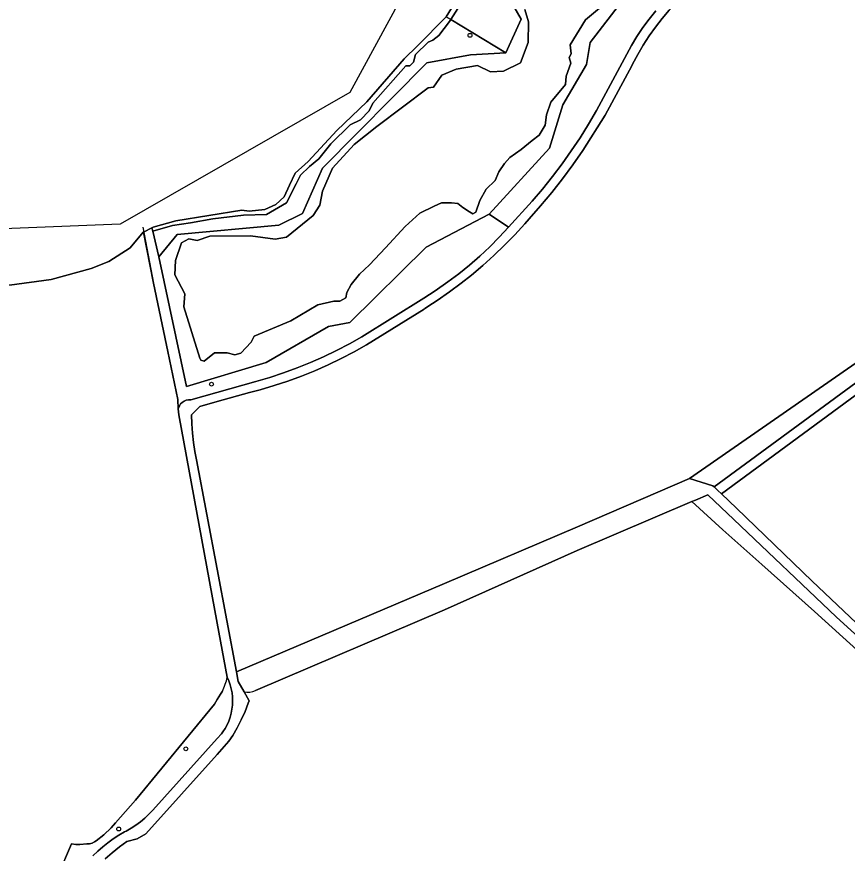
# Model space of a CAD drawing. Extents: x 160203 to 161530, y 379528 to 381797.
# Drawn here: x 160448.4 to 160662.1, y 380603.3 to 380818.5 of the extents above; entities that cross this region are included whole.
import ezdxf

# ---------------------------------------------------------------- set-up
doc = ezdxf.new("R2010")
doc.units = 0
for name, color, linetype in [('IMGEO_Boom', 7, 'Continuous'), ('IMGEO_Erf', 7, 'Continuous'), ('IMGEO_Grasland_agrarisch', 7, 'Continuous'), ('IMGEO_Grasland_overig', 7, 'Continuous'), ('IMGEO_Groenvoorziening', 7, 'Continuous'), ('IMGEO_Hek', 7, 'Continuous'), ('IMGEO_Houtwal', 7, 'Continuous'), ('IMGEO_Loofbos', 7, 'Continuous'), ('IMGEO_Meer_plas_ven_vijver', 7, 'Continuous'), ('IMGEO_Oever', 7, 'Continuous'), ('IMGEO_Waterloop', 7, 'Continuous')]:
    doc.layers.add(name, color=color, linetype=linetype)

msp = doc.modelspace()

# ---------------------------------------------------------------- linework, layer by layer
at = {"layer": 'IMGEO_Boom'}
for centre in [(160565.04, 380813.73), (160498.54, 380723.99), (160491.92, 380630.18), (160474.66, 380609.55)]:
    msp.add_circle(centre, 0.489, dxfattribs=at)
at = {"layer": 'IMGEO_Erf'}
msp.add_lwpolyline([(160671.92, 380726.79), (160629.71, 380695.79), (160633.59, 380692.1), (160653.08, 380673.31), (160667.68, 380659.51)], dxfattribs=at)
at = {"layer": 'IMGEO_Grasland_agrarisch'}
for points in [[(160616.27, 380820.21), (160614.46, 380818.07), (160612.74, 380815.85), (160611.12, 380813.56), (160609.6, 380811.2), (160608.18, 380808.78), (160606.86, 380806.3), (160606.66, 380805.89), (160599.85, 380793.2), (160594.06, 380784.07), (160591.49, 380780.41), (160588.83, 380776.82), (160586.07, 380773.3), (160583.22, 380769.86), (160580.28, 380766.5), (160579.14, 380765.24), (160576.56, 380762.44), (160573.9, 380759.72), (160571.14, 380757.08), (160568.31, 380754.53), (160565.4, 380752.07), (160562.8, 380750), (160559.74, 380747.72), (160556.62, 380745.53), (160555.42, 380744.74), (160553.43, 380743.45), (160553.21, 380743.31), (160538.44, 380734.1), (160535.2, 380732.28), (160531.89, 380730.56), (160528.54, 380728.95), (160525.14, 380727.45), (160521.68, 380726.05), (160518.19, 380724.77), (160514.66, 380723.61), (160511.09, 380722.56), (160508.27, 380721.82), (160500, 380719.51), (160495.53, 380718.26), (160493.42, 380716.11), (160493.45, 380713.74), (160493.61, 380711.36), (160493.88, 380709), (160494.27, 380706.65), (160494.72, 380704.56), (160500, 380676.39), (160504.94, 380650.02), (160558.46, 380672.68), (160592.72, 380687.25), (160621.5, 380699.73), (160666.36, 380730.85)], [(160502.58, 380648.6), (160500, 380662.54), (160490.1, 380716.12), (160490, 380717.6), (160489.85, 380720.04), (160487.28, 380732.37), (160483.61, 380750), (160481.08, 380763.13), (160480.97, 380763.07), (160477.64, 380759.08), (160472.15, 380755.57), (160467.54, 380753.71), (160457.32, 380750.88), (160446.56, 380749.44), (160436.7, 380749.57), (160431.61, 380749.9), (160424.75, 380748.62), (160421.7, 380738.22), (160400.37, 380648.35), (160396.02, 380628.13), (160394.31, 380619.35), (160391.59, 380603.41), (160387.52, 380579.57)], [(160686.77, 380642.05), (160685.06, 380643.7), (160683.83, 380644.81), (160681.71, 380643.69), (160680.77, 380643.4), (160679.6, 380643.4), (160677.41, 380643.27), (160677, 380643.61), (160677.2, 380644.36), (160666.38, 380654.67), (160665.46, 380654.82), (160653.65, 380665.52), (160640.16, 380677.59), (160630.09, 380686.48), (160622.14, 380693.79), (160592.64, 380681.2), (160558.49, 380665.9), (160509.85, 380645.18)], [(160424.14, 380518.65), (160428.14, 380527.02), (160433.17, 380538.35), (160447.27, 380570.12), (160448.17, 380572.15), (160451.97, 380581.04), (160462.53, 380605.74), (160463.61, 380605.59), (160464.7, 380605.56), (160466.46, 380605.75), (160467.14, 380605.77), (160467.8, 380605.92), (160468.42, 380606.22), (160468.83, 380606.52), (160470.87, 380608.07), (160472.73, 380609.82), (160473.88, 380611.11), (160478.95, 380616.97), (160499.27, 380641.66), (160500, 380642.86), (160500.84, 380644.25), (160501.33, 380645.05)], [(160506.92, 380644.83), (160508.21, 380642.54), (160508, 380641.94), (160507.16, 380639.78), (160506.21, 380637.67), (160505.15, 380635.61), (160503.99, 380633.61), (160503.03, 380632.13), (160500, 380628.75), (160481.66, 380608.29), (160479.38, 380607), (160476.79, 380606.36), (160474.85, 380604.96), (160472.99, 380603.46), (160471.2, 380601.86)]]:
    msp.add_lwpolyline(points, dxfattribs=at)
for centre, radius, start, end in [((160490.02, 380651.02), 12.79, 332.1321, 349.0739), ((160507.84, 380649.52), 4.78, 258.8695, 294.7929)]:
    msp.add_arc(centre, radius, start, end, dxfattribs=at)
at = {"layer": 'IMGEO_Grasland_overig'}
for points in [[(160612.81, 380820.04), (160611.1, 380817.92), (160609.48, 380815.72), (160607.96, 380813.45), (160606.55, 380811.11), (160597.62, 380794.41), (160595.54, 380790.87), (160593.37, 380787.4), (160591.09, 380783.99), (160588.71, 380780.65), (160586.24, 380777.38), (160583.67, 380774.19), (160581.01, 380771.07), (160574.98, 380764.35), (160572.58, 380761.79), (160570.1, 380759.31), (160567.54, 380756.92), (160564.89, 380754.62), (160562.17, 380752.41), (160559.37, 380750.29), (160556.1, 380747.99), (160553.15, 380746.09), (160537.24, 380736.2), (160534, 380734.38), (160530.71, 380732.67), (160527.37, 380731.06), (160523.98, 380729.57), (160520.54, 380728.18), (160517.06, 380726.91), (160513.54, 380725.74), (160509.98, 380724.7), (160493.23, 380719.97), (160492.64, 380719.98), (160492.05, 380719.87), (160491.51, 380719.64), (160491.01, 380719.31), (160490.6, 380718.89), (160490.27, 380718.39), (160490, 380717.6), (160490.1, 380716.12), (160500, 380662.54), (160502.58, 380648.6), (160503, 380647.63), (160503.35, 380646.64), (160503.63, 380645.62), (160503.82, 380644.58), (160503.94, 380643.53), (160503.98, 380642.47), (160503.93, 380641.42), (160503.81, 380640.37), (160503.61, 380639.33), (160503.33, 380638.31), (160502.98, 380637.32), (160502.55, 380636.35), (160502.04, 380635.42), (160501.47, 380634.53), (160501.09, 380634.01), (160500, 380632.79), (160483.48, 380614.38), (160482.45, 380613.34), (160481.37, 380612.34), (160480.24, 380611.41), (160479.05, 380610.54), (160477.83, 380609.74), (160476.56, 380609.01), (160476.14, 380608.79), (160474.68, 380607.93), (160473.25, 380607.01), (160471.87, 380606.02), (160470.54, 380604.96), (160469.26, 380603.84), (160468.03, 380602.67)], [(160471.2, 380601.86), (160472.99, 380603.46), (160474.85, 380604.96), (160476.79, 380606.36), (160479.38, 380607), (160481.66, 380608.29), (160500, 380628.75), (160503.03, 380632.13), (160503.99, 380633.61), (160505.15, 380635.61), (160506.21, 380637.67), (160507.16, 380639.78), (160508, 380641.94), (160508.21, 380642.54), (160506.92, 380644.83), (160505.42, 380647.48), (160504.94, 380650.02), (160500, 380676.39), (160494.72, 380704.56), (160494.27, 380706.65), (160493.88, 380709), (160493.61, 380711.36), (160493.45, 380713.74), (160493.42, 380716.11), (160495.53, 380718.26), (160500, 380719.51), (160508.27, 380721.82), (160511.09, 380722.56), (160514.66, 380723.61), (160518.19, 380724.77), (160521.68, 380726.05), (160525.14, 380727.45), (160528.54, 380728.95), (160531.89, 380730.56), (160535.2, 380732.28), (160538.44, 380734.1), (160553.21, 380743.31), (160553.43, 380743.45), (160555.42, 380744.74), (160556.62, 380745.53), (160559.74, 380747.72), (160562.8, 380750), (160565.4, 380752.07), (160568.31, 380754.53), (160571.14, 380757.08), (160573.9, 380759.72), (160576.56, 380762.44), (160579.14, 380765.24), (160580.28, 380766.5), (160583.22, 380769.86), (160586.07, 380773.3), (160588.83, 380776.82), (160591.49, 380780.41), (160594.06, 380784.07), (160599.85, 380793.2), (160606.66, 380805.89), (160606.86, 380806.3), (160608.18, 380808.78), (160609.6, 380811.2), (160611.12, 380813.56), (160612.74, 380815.85), (160614.46, 380818.07), (160616.27, 380820.21)]]:
    msp.add_lwpolyline(points, dxfattribs=at)
at = {"layer": 'IMGEO_Groenvoorziening'}
for points in [[(160669.82, 380728.32), (160676.73, 380740.67), (160681.71, 380751.04), (160694.11, 380778.56), (160715.12, 380824.33), (160722.04, 380842.77), (160720.34, 380842.84), (160718.62, 380836.68), (160700.37, 380796.74), (160686.67, 380765.25), (160666.36, 380730.85), (160621.5, 380699.73), (160627.53, 380697.86), (160627.87, 380697.54)], [(160574.27, 380809.25), (160560.08, 380817.8), (160559.76, 380817.29), (160557.04, 380813.67), (160555.45, 380812.46), (160554.31, 380811.96), (160551.06, 380808.77), (160550.51, 380806.86), (160549.59, 380805.86), (160548.52, 380805.86), (160540.05, 380796.26), (160539.09, 380794.34), (160536.84, 380792.02), (160534.22, 380790.7), (160529.25, 380785.83), (160526.11, 380781.92), (160523.76, 380780.01), (160521.4, 380777.72), (160520.29, 380775.55), (160517.82, 380770.61), (160512.66, 380767.62), (160506.73, 380767.44), (160498.88, 380766.52), (160493.13, 380765.49), (160488.48, 380764.82), (160483.44, 380763.32), (160484.99, 380756.77), (160489.68, 380762.46), (160515.83, 380764.86), (160521.91, 380767.87), (160527.11, 380779.57), (160553.97, 380806.69), (160565.18, 380808.73)], [(160574.98, 380764.35), (160569.95, 380767.71), (160553.79, 380759.22), (160534.12, 380739.87), (160528.6, 380738.83), (160512.63, 380729.57), (160492.09, 380723.43), (160484.99, 380756.77), (160483.44, 380763.32), (160483.22, 380764.23), (160481.08, 380763.13), (160483.61, 380750), (160487.28, 380732.37), (160489.85, 380720.04), (160490, 380717.6), (160490.27, 380718.39), (160490.6, 380718.89), (160491.01, 380719.31), (160491.51, 380719.64), (160492.05, 380719.87), (160492.64, 380719.98), (160493.23, 380719.97), (160509.98, 380724.7), (160513.54, 380725.74), (160517.06, 380726.91), (160520.54, 380728.18), (160523.98, 380729.57), (160527.37, 380731.06), (160530.71, 380732.67), (160534, 380734.38), (160537.24, 380736.2), (160553.15, 380746.09), (160556.1, 380747.99), (160559.37, 380750.29), (160562.17, 380752.41), (160564.89, 380754.62), (160567.54, 380756.92), (160570.1, 380759.31), (160572.58, 380761.79)], [(160629.71, 380695.79), (160671.92, 380726.79), (160669.82, 380728.32), (160627.87, 380697.54), (160628.81, 380696.65)], [(160623.04, 380694.18), (160622.14, 380693.79), (160630.09, 380686.48), (160640.16, 380677.59), (160653.65, 380665.52), (160665.46, 380654.82), (160666.38, 380654.67), (160677.2, 380644.36), (160677, 380643.61), (160677.41, 380643.27), (160679.6, 380643.4), (160680.77, 380643.4), (160681.71, 380643.69), (160679.32, 380645.87), (160659.26, 380664.16), (160632.89, 380689.2), (160626.22, 380695.53)]]:
    msp.add_lwpolyline(points, close=True, dxfattribs=at)
at = {"layer": 'IMGEO_Hek'}
for points in [[(160594.06, 380784.07), (160599.85, 380793.2), (160606.66, 380805.89), (160606.86, 380806.3), (160608.18, 380808.78), (160609.6, 380811.2), (160611.12, 380813.56), (160612.74, 380815.85), (160614.46, 380818.07), (160616.27, 380820.21), (160618.17, 380822.28), (160626.09, 380830.34), (160626.36, 380830.54), (160627.47, 380831.5), (160628.5, 380832.54), (160629.44, 380833.66), (160630.29, 380834.86), (160631.03, 380836.12), (160631.67, 380837.44), (160632.2, 380838.81), (160632.62, 380840.21), (160632.92, 380841.65), (160633.1, 380843.1), (160635.9, 380853.72)], [(160555.42, 380744.74), (160556.62, 380745.53), (160559.74, 380747.72), (160562.8, 380750), (160565.4, 380752.07), (160568.31, 380754.53), (160571.14, 380757.08), (160573.9, 380759.72), (160576.56, 380762.44), (160579.14, 380765.24), (160580.28, 380766.5), (160583.22, 380769.86), (160586.07, 380773.3), (160588.83, 380776.82), (160591.49, 380780.41), (160594.06, 380784.07)], [(160480.84, 380764.41), (160483.61, 380750), (160487.28, 380732.37)], [(160504.94, 380650.02), (160500, 380676.39), (160494.72, 380704.56), (160494.27, 380706.65), (160493.88, 380709), (160493.61, 380711.36), (160493.45, 380713.74), (160493.42, 380716.11), (160495.53, 380718.26), (160500, 380719.51), (160508.27, 380721.82), (160511.09, 380722.56), (160514.66, 380723.61), (160518.19, 380724.77), (160521.68, 380726.05), (160525.14, 380727.45), (160528.54, 380728.95), (160531.89, 380730.56), (160535.2, 380732.28), (160538.44, 380734.1), (160553.21, 380743.31), (160553.43, 380743.45), (160555.42, 380744.74)], [(160506.92, 380644.83), (160505.42, 380647.48), (160504.94, 380650.02)]]:
    msp.add_lwpolyline(points, dxfattribs=at)
at = {"layer": 'IMGEO_Houtwal'}
for points in [[(160672.96, 380654.7), (160667.68, 380659.51), (160653.08, 380673.31), (160633.59, 380692.1), (160629.71, 380695.79), (160628.81, 380696.65), (160627.87, 380697.54), (160627.53, 380697.86), (160621.5, 380699.73), (160592.72, 380687.25), (160558.46, 380672.68), (160504.94, 380650.02), (160505.42, 380647.48), (160506.92, 380644.83)], [(160509.85, 380645.18), (160558.49, 380665.9), (160592.64, 380681.2), (160622.14, 380693.79), (160623.04, 380694.18), (160626.22, 380695.53), (160632.89, 380689.2), (160659.26, 380664.16), (160679.32, 380645.87), (160681.71, 380643.69), (160683.83, 380644.81), (160672.96, 380654.7)]]:
    msp.add_lwpolyline(points, dxfattribs=at)
msp.add_arc((160507.84, 380649.52), 4.78, 258.8695, 294.7929, dxfattribs=at)
at = {"layer": 'IMGEO_Loofbos'}
for points in [[(160565.07, 380825.69), (160560.08, 380817.8), (160574.27, 380809.25), (160578.24, 380817.88), (160572.5, 380827.92)], [(160606.89, 380826.23), (160595.97, 380811.88), (160594.97, 380806.26), (160588.96, 380795.85), (160585.47, 380784.71), (160569.95, 380767.71), (160574.98, 380764.35), (160581.01, 380771.07), (160583.67, 380774.19), (160586.24, 380777.38), (160588.71, 380780.65), (160591.09, 380783.99), (160593.37, 380787.4), (160595.54, 380790.87), (160597.62, 380794.41), (160606.55, 380811.11), (160607.96, 380813.45), (160609.48, 380815.72), (160611.1, 380817.92), (160612.81, 380820.04)], [(160468.03, 380602.67), (160469.26, 380603.84), (160470.54, 380604.96), (160471.87, 380606.02), (160473.25, 380607.01), (160474.68, 380607.93), (160476.14, 380608.79), (160476.56, 380609.01), (160477.83, 380609.74), (160479.05, 380610.54), (160480.24, 380611.41), (160481.37, 380612.34), (160482.45, 380613.34), (160483.48, 380614.38), (160500, 380632.79), (160501.09, 380634.01), (160501.47, 380634.53), (160502.04, 380635.42), (160502.55, 380636.35), (160502.98, 380637.32), (160503.33, 380638.31), (160503.61, 380639.33), (160503.81, 380640.37), (160503.93, 380641.42), (160503.98, 380642.47), (160503.94, 380643.53), (160503.82, 380644.58), (160503.63, 380645.62), (160503.35, 380646.64), (160503, 380647.63), (160502.58, 380648.6)], [(160501.33, 380645.05), (160500.84, 380644.25), (160500, 380642.86), (160499.27, 380641.66), (160478.95, 380616.97), (160473.88, 380611.11), (160472.73, 380609.82), (160470.87, 380608.07), (160468.83, 380606.52), (160468.42, 380606.22), (160467.8, 380605.92), (160467.14, 380605.77), (160466.46, 380605.75), (160464.7, 380605.56), (160463.61, 380605.59), (160462.53, 380605.74), (160451.97, 380581.04)]]:
    msp.add_lwpolyline(points, dxfattribs=at)
msp.add_arc((160490.02, 380651.02), 12.79, 332.1321, 349.0739, dxfattribs=at)
at = {"layer": 'IMGEO_Meer_plas_ven_vijver'}
msp.add_lwpolyline([(160579.12, 380820.39), (160580.06, 380817.2), (160580.01, 380811.86), (160578.01, 380806.66), (160573.69, 380804.47), (160570.3, 380804.32), (160566.96, 380805.93), (160561.46, 380805.05), (160557.82, 380803.51), (160555.67, 380800.43), (160554.32, 380800.24), (160541.05, 380790.31), (160535.28, 380785.66), (160529.63, 380779.54), (160527.08, 380773.63), (160526.43, 380770.05), (160524.7, 380767.36), (160517.84, 380761.84), (160514.95, 380761.26), (160508.53, 380762.18), (160498.07, 380762.1), (160494.88, 380760.99), (160492.74, 380761.39), (160490.8, 380760.37), (160489.26, 380755.83), (160489.09, 380752.1), (160491.65, 380747.26), (160491.38, 380743.89), (160495.52, 380730.71), (160495.83, 380730.18), (160496.64, 380729.87), (160499.31, 380732.08), (160502.53, 380732.01), (160504.53, 380731.5), (160506.11, 380731.99), (160508.74, 380734.8), (160509.53, 380736.33), (160518.96, 380740.31), (160525.89, 380744.37), (160530.02, 380745.33), (160531.57, 380745.33), (160533.12, 380746.21), (160533.34, 380747.61), (160534.44, 380749.6), (160536.65, 380752.26), (160539.16, 380754.69), (160543.29, 380759.04), (160548.37, 380764.56), (160552.13, 380767.96), (160555.82, 380769.8), (160557.74, 380770.68), (160560.32, 380770.68), (160561.94, 380770.46), (160563.19, 380769.43), (160564.94, 380768.32), (160565.81, 380767.81), (160566.54, 380768.25), (160567.61, 380771.2), (160569.23, 380774.18), (160571.52, 380776.36), (160572.44, 380778.64), (160573.88, 380780.78), (160575.28, 380782.26), (160578.23, 380784.39), (160581.03, 380786.71), (160582.87, 380788.04), (160584.34, 380790.62), (160584.71, 380793.24), (160585.86, 380796.55), (160589.65, 380801.05), (160589.8, 380803.23), (160591.02, 380806.58), (160590.59, 380808.01), (160591.03, 380808.97), (160590.83, 380811.28), (160594.77, 380817.74), (160604, 380825.53)], dxfattribs=at)
at = {"layer": 'IMGEO_Oever'}
for points in [[(160572.66, 380859.61), (160570.2, 380848.65), (160569.34, 380845.24), (160567.17, 380839.34), (160565.73, 380834.26), (160563.85, 380828.36), (160561.42, 380822.56), (160558.91, 380818.5), (160560.08, 380817.8), (160565.07, 380825.69), (160568.72, 380839.58), (160569.42, 380842.53), (160572.59, 380852.67), (160574.89, 380860.51)], [(160572.5, 380827.92), (160578.24, 380817.88), (160574.27, 380809.25), (160565.18, 380808.73), (160553.97, 380806.69), (160527.11, 380779.57), (160521.91, 380767.87), (160515.83, 380764.86), (160489.68, 380762.46), (160484.99, 380756.77), (160492.09, 380723.43), (160512.63, 380729.57), (160528.6, 380738.83), (160534.12, 380739.87), (160553.79, 380759.22), (160569.95, 380767.71), (160585.47, 380784.71), (160588.96, 380795.85), (160594.97, 380806.26), (160595.97, 380811.88), (160606.89, 380826.23)], [(160604, 380825.53), (160594.77, 380817.74), (160590.83, 380811.28), (160591.03, 380808.97), (160590.59, 380808.01), (160591.02, 380806.58), (160589.8, 380803.23), (160589.65, 380801.05), (160585.86, 380796.55), (160584.71, 380793.24), (160584.34, 380790.62), (160582.87, 380788.04), (160581.03, 380786.71), (160578.23, 380784.39), (160575.28, 380782.26), (160573.88, 380780.78), (160572.44, 380778.64), (160571.52, 380776.36), (160569.23, 380774.18), (160567.61, 380771.2), (160566.54, 380768.25), (160565.81, 380767.81), (160564.94, 380768.32), (160563.19, 380769.43), (160561.94, 380770.46), (160560.32, 380770.68), (160557.74, 380770.68), (160555.82, 380769.8), (160552.13, 380767.96), (160548.37, 380764.56), (160543.29, 380759.04), (160539.16, 380754.69), (160536.65, 380752.26), (160534.44, 380749.6), (160533.34, 380747.61), (160533.12, 380746.21), (160531.57, 380745.33), (160530.02, 380745.33), (160525.89, 380744.37), (160518.96, 380740.31), (160509.53, 380736.33), (160508.74, 380734.8), (160506.11, 380731.99), (160504.53, 380731.5), (160502.53, 380732.01), (160499.31, 380732.08), (160496.64, 380729.87), (160495.83, 380730.18), (160495.52, 380730.71), (160491.38, 380743.89), (160491.65, 380747.26), (160489.09, 380752.1), (160489.26, 380755.83), (160490.8, 380760.37), (160492.74, 380761.39), (160494.88, 380760.99), (160498.07, 380762.1), (160508.53, 380762.18), (160514.95, 380761.26), (160517.84, 380761.84), (160524.7, 380767.36), (160526.43, 380770.05), (160527.08, 380773.63), (160529.63, 380779.54), (160535.28, 380785.66), (160541.05, 380790.31), (160554.32, 380800.24), (160555.67, 380800.43), (160557.82, 380803.51), (160561.46, 380805.05), (160566.96, 380805.93), (160570.3, 380804.32), (160573.69, 380804.47), (160578.01, 380806.66), (160580.01, 380811.86), (160580.06, 380817.2), (160579.12, 380820.39)]]:
    msp.add_lwpolyline(points, dxfattribs=at)
msp.add_lwpolyline([(160560.08, 380817.8), (160558.91, 380818.5), (160551.54, 380811.06), (160548.14, 380807.71), (160538.53, 380796.61), (160530.79, 380789.24), (160523.42, 380781.28), (160520.03, 380778.26), (160518.63, 380775.16), (160517.23, 380772.21), (160515.09, 380770.22), (160512.29, 380768.9), (160508.24, 380768.51), (160506.32, 380768.77), (160489.37, 380766.02), (160483.55, 380764.4), (160483.22, 380764.23), (160483.44, 380763.32), (160488.48, 380764.82), (160493.13, 380765.49), (160498.88, 380766.52), (160506.73, 380767.44), (160512.66, 380767.62), (160517.82, 380770.61), (160520.29, 380775.55), (160521.4, 380777.72), (160523.76, 380780.01), (160526.11, 380781.92), (160529.25, 380785.83), (160534.22, 380790.7), (160536.84, 380792.02), (160539.09, 380794.34), (160540.05, 380796.26), (160548.52, 380805.86), (160549.59, 380805.86), (160550.51, 380806.86), (160551.06, 380808.77), (160554.31, 380811.96), (160555.45, 380812.46), (160557.04, 380813.67), (160559.76, 380817.29)], close=True, dxfattribs=at)
at = {"layer": 'IMGEO_Waterloop'}
for points in [[(160635.29, 380990.82), (160583.02, 380924.34), (160572.48, 380877.24), (160569.55, 380864.18), (160534.14, 380799.04), (160475.03, 380765.12), (160384.93, 380761.57), (160383.48, 380755.47)], [(160446.56, 380749.44), (160457.32, 380750.88), (160467.54, 380753.71), (160472.15, 380755.57), (160477.64, 380759.08), (160480.97, 380763.07), (160481.08, 380763.13), (160483.22, 380764.23), (160483.55, 380764.4), (160489.37, 380766.02), (160506.32, 380768.77), (160508.24, 380768.51), (160512.29, 380768.9), (160515.09, 380770.22), (160517.23, 380772.21), (160518.63, 380775.16), (160520.03, 380778.26), (160523.42, 380781.28), (160530.79, 380789.24), (160538.53, 380796.61), (160548.14, 380807.71), (160551.54, 380811.06), (160558.91, 380818.5), (160561.42, 380822.56)]]:
    msp.add_lwpolyline(points, dxfattribs=at)

doc.saveas('drawing.dxf')
